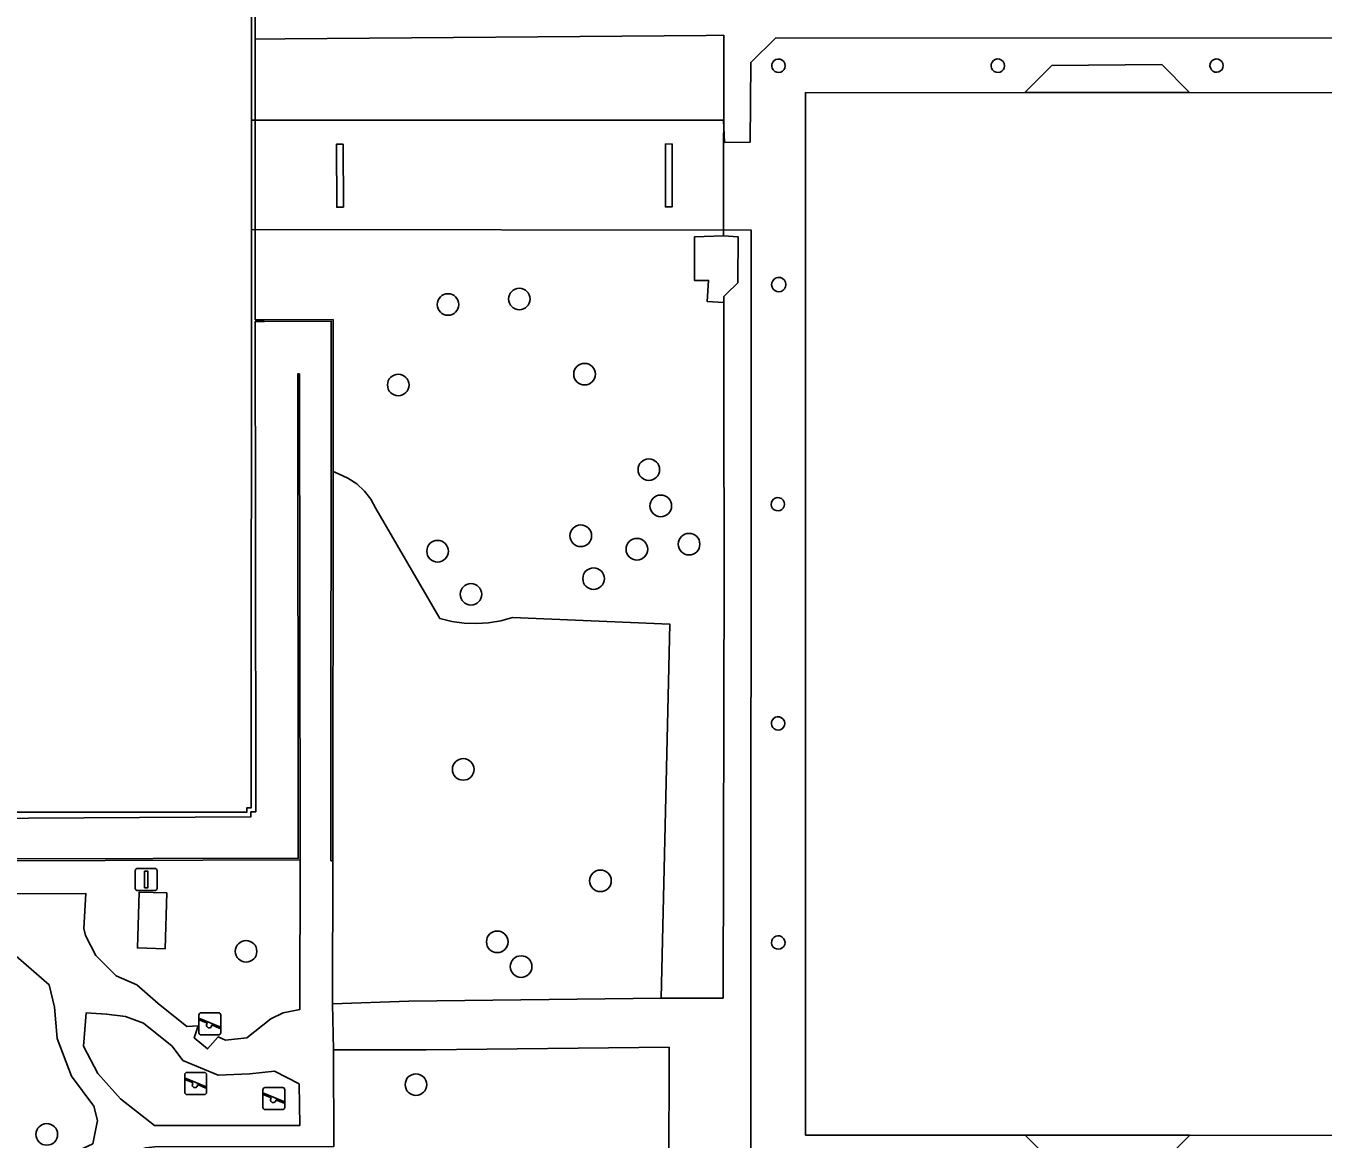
# Model space of a CAD drawing. Extents: x 161477 to 163040, y 383680 to 384871.
# Drawn here: x 161983.4 to 162042.1, y 384397.2 to 384447.5 of the extents above; entities that cross this region are included whole.
import ezdxf

# ---------------------------------------------------------------- set-up
doc = ezdxf.new("R2010")
doc.units = 0
for name, color, linetype in [('IMGEO_Boom', 7, 'Continuous'), ('IMGEO_Dek', 7, 'Continuous'), ('IMGEO_Groenvoorziening', 7, 'Continuous'), ('IMGEO_Lichtmast', 7, 'Continuous'), ('IMGEO_Muur', 7, 'Continuous'), ('IMGEO_Pand', 7, 'Continuous'), ('IMGEO_Pijler', 7, 'Continuous'), ('IMGEO_Speelvoorziening', 7, 'Continuous'), ('IMGEO_Voetpad_gesloten', 7, 'Continuous'), ('IMGEO_Voetpad_open', 7, 'Continuous')]:
    doc.layers.add(name, color=color, linetype=linetype)

msp = doc.modelspace()

# ---------------------------------------------------------------- linework, layer by layer
at = {"layer": 'IMGEO_Boom'}
for centre in [(162005.77, 384435.17), (162002.54, 384434.92), (162008.72, 384431.77), (162000.29, 384431.28), (162011.63, 384427.45), (162012.17, 384425.81), (162008.55, 384424.46), (162013.45, 384424.08), (162002.07, 384423.76), (162011.09, 384423.85), (162009.13, 384422.52), (162003.58, 384421.81), (162003.23, 384413.89), (162009.44, 384408.85), (162004.77, 384406.09), (161993.4, 384405.66), (162005.85, 384404.97), (162001.09, 384399.63), (161984.38, 384397.38)]:
    msp.add_circle(centre, 0.489, dxfattribs=at)
at = {"layer": 'IMGEO_Dek'}
for points in [[(162016.214, 384442.257), (162015.054, 384442.255), (162015.016, 384443.265), (161993.643, 384443.253), (161993.64, 384438.307), (162016.268, 384438.277), (162016.246, 384396.013), (162017.388, 384394.875), (162106.902, 384394.881), (162107.988, 384395.951), (162108.014, 384445.858), (162106.924, 384446.971), (162017.382, 384446.986), (162016.244, 384445.862)], [(162105.571, 384424.666), (162105.581, 384397.327), (162036.109, 384397.35), (162028.657, 384397.34), (162018.726, 384397.348), (162018.715, 384444.502), (162028.652, 384444.512), (162036.096, 384444.512), (162095.634, 384444.493), (162100.47, 384444.483), (162105.539, 384444.489), (162105.549, 384433.398)]]:
    msp.add_lwpolyline(points, close=True, dxfattribs=at)
at = {"layer": 'IMGEO_Groenvoorziening'}
for points in [[(162015.032, 384430.271), (162015.028, 384432.626), (162015.024, 384435.009), (162014.266, 384435.058), (162014.335, 384436.01), (162013.69, 384436.013), (162013.704, 384437.989), (162015.01, 384438.026), (162015.01, 384438.279), (162015.021, 384447.101), (162014.229, 384447.095), (161995.171, 384446.937), (161993.81, 384446.926), (161993.817, 384438.308), (161993.82, 384434.232), (161994.216, 384434.233), (161997.34, 384434.236), (161997.338, 384427.371), (161997.579, 384427.262), (161998.013, 384427.067), (161998.409, 384426.805), (161998.758, 384426.482), (161999.051, 384426.108), (161999.28, 384425.691), (162002.176, 384420.71), (162002.717, 384420.58), (162003.267, 384420.505), (162003.823, 384420.486), (162004.377, 384420.522), (162004.925, 384420.614), (162005.462, 384420.759), (162012.581, 384420.458), (162012.183, 384403.539), (162014.989, 384403.543), (162015.043, 384423.022)], [(161997.507, 384439.324), (161997.491, 384442.167), (161997.791, 384442.169), (161997.807, 384439.326)], [(162012.389, 384442.182), (162012.689, 384442.181), (162012.684, 384439.334), (162012.384, 384439.335)], [(162012.581, 384420.458), (162005.462, 384420.759), (162004.925, 384420.614), (162004.377, 384420.522), (162003.823, 384420.486), (162003.267, 384420.505), (162002.717, 384420.58), (162002.176, 384420.71), (161999.28, 384425.691), (161999.051, 384426.108), (161998.758, 384426.482), (161998.409, 384426.805), (161998.013, 384427.067), (161997.579, 384427.262), (161997.338, 384427.371), (161997.332, 384409.755), (161997.318, 384403.282), (162000.762, 384403.402), (162012.183, 384403.539)], [(161995.843, 384409.795), (161982.617, 384409.76), (161982.672, 384408.264), (161982.775, 384408.264), (161986.141, 384408.282), (161986.057, 384406.695), (161986.14, 384406.376), (161986.602, 384405.469), (161987.522, 384404.552), (161988.454, 384404.142), (161989.429, 384403.297), (161990.724, 384402.26), (161991.23, 384402.286), (161991.05, 384401.748), (161991.653, 384401.248), (161992.144, 384401.796), (161992.467, 384401.638), (161993.442, 384401.75), (161994.523, 384402.603), (161995.073, 384402.881), (161995.837, 384403.033)], [(161988.486, 384405.816), (161988.565, 384408.342), (161989.814, 384408.302), (161989.735, 384405.777)], [(161986.463, 384396.953), (161986.679, 384398.005), (161986.512, 384398.656), (161985.494, 384400.02), (161984.857, 384401.715), (161984.737, 384403.135), (161984.487, 384404.143), (161983.1, 384405.354), (161981.912, 384406.296), (161980.819, 384406.608), (161980.067, 384406.576), (161979.599, 384405.456), (161979.083, 384403.778), (161978.262, 384402.087), (161978.302, 384400.74), (161978.855, 384399.259), (161979.96, 384397.351), (161981.554, 384396.23), (161983.546, 384395.881), (161984.97, 384396.263)], [(161995.827, 384397.787), (161995.806, 384399.661), (161994.683, 384400.244), (161993.571, 384400.122), (161992.139, 384400.063), (161990.546, 384400.721), (161990.049, 384401.373), (161988.765, 384402.418), (161987.946, 384402.705), (161987.08, 384402.824), (161986.167, 384402.881), (161986.043, 384401.368), (161986.693, 384400.13), (161987.711, 384398.994), (161989.254, 384397.787)]]:
    msp.add_lwpolyline(points, close=True, dxfattribs=at)
msp.add_lwpolyline([(162012.538, 384395.538), (162012.546, 384401.325), (162001.545, 384401.209), (161997.364, 384401.207), (161997.374, 384396.836)], dxfattribs=at)
at = {"layer": 'IMGEO_Lichtmast'}
for p, q in [((161988.385, 384408.51), (161988.385, 384409.31)), ((161988.385, 384409.31), (161988.385, 384408.51)), ((161988.485, 384409.41), (161989.275, 384409.41)), ((161989.275, 384409.41), (161988.485, 384409.41)), ((161989.375, 384409.31), (161989.375, 384408.51)), ((161989.375, 384408.51), (161989.375, 384409.31)), ((161989.275, 384408.41), (161988.485, 384408.41)), ((161988.485, 384408.41), (161989.275, 384408.41))]:
    msp.add_line(p, q, dxfattribs=at)
msp.add_lwpolyline([(161988.805, 384409.285), (161988.955, 384409.285), (161988.955, 384408.535), (161988.805, 384408.535), (161988.805, 384409.285)], dxfattribs=at)
for centre, start, end in [((161988.485, 384409.31), 90, 180), ((161988.485, 384409.31), 90, 180), ((161989.275, 384409.31), 0, 90), ((161989.275, 384409.31), 360, 90), ((161988.485, 384408.51), 180, 270), ((161988.485, 384408.51), 180, 270), ((161989.275, 384408.51), 270, 0), ((161989.275, 384408.51), 270, 0)]:
    msp.add_arc(centre, 0.1, start, end, dxfattribs=at)
at = {"layer": 'IMGEO_Muur'}
for points in [[(161993.646, 384449.531), (161993.645, 384446.925), (161993.643, 384443.253), (161993.64, 384438.308), (161993.628, 384412.148), (161993.428, 384412.148), (161993.441, 384411.959), (161979.645, 384411.954)], [(161981.026, 384411.675), (161993.619, 384411.75), (161993.618, 384411.97), (161993.838, 384411.971), (161993.828, 384424.718), (161993.82, 384434.155), (161994.239, 384434.155), (161997.254, 384434.16), (161997.242, 384409.755), (161997.332, 384409.755), (161997.338, 384427.371), (161997.34, 384434.236), (161994.216, 384434.233), (161993.82, 384434.232), (161993.817, 384438.308), (161993.81, 384446.926), (161993.808, 384449.532)]]:
    msp.add_lwpolyline(points, dxfattribs=at)
msp.add_lwpolyline([(161982.617, 384409.85), (161982.617, 384409.76), (161995.843, 384409.795), (161995.819, 384431.78), (161995.738, 384431.783), (161995.759, 384409.871)], close=True, dxfattribs=at)
at = {"layer": 'IMGEO_Pand'}
msp.add_lwpolyline([(161979.645, 384411.954), (161993.441, 384411.959), (161993.428, 384412.148), (161993.628, 384412.148), (161993.64, 384438.308), (161993.643, 384443.253), (161993.645, 384446.925), (161993.646, 384449.531)], dxfattribs=at)
msp.add_lwpolyline([(162105.571, 384424.666), (162095.676, 384424.666), (162095.634, 384444.493), (162036.096, 384444.512), (162034.843, 384445.775), (162029.864, 384445.73), (162028.652, 384444.512), (162018.715, 384444.502), (162018.726, 384397.348), (162028.657, 384397.34), (162029.911, 384396.093), (162034.886, 384396.126), (162036.109, 384397.35), (162105.581, 384397.327)], close=True, dxfattribs=at)
at = {"layer": 'IMGEO_Pijler'}
for points in [[(161997.791, 384442.169), (161997.491, 384442.167), (161997.507, 384439.324), (161997.807, 384439.326)], [(162012.689, 384442.181), (162012.389, 384442.182), (162012.384, 384439.335), (162012.684, 384439.334)]]:
    msp.add_lwpolyline(points, close=True, dxfattribs=at)
for centre, radius, start, end in [((162017.5, 384445.722), 0.305, 77.31024, 0.10342), ((162017.5, 384445.722), 0.305, 0.16658, 77.24708), ((162027.428, 384445.722), 0.306, 77.04284, 359.94776), ((162027.426, 384445.72), 0.308, 0.34712, 76.64349), ((162037.327, 384445.727), 0.301, 77.21481, 0.20046), ((162037.327, 384445.727), 0.3, 0.15305, 77.26222), ((162017.511, 384435.823), 0.325, 77.20059, 359.98665), ((162017.511, 384435.823), 0.325, 359.93304, 77.2542), ((162017.469, 384425.884), 0.301, 77.13873, 0.08543), ((162017.47, 384425.885), 0.3, 359.87592, 77.34824), ((162017.477, 384415.973), 0.303, 77.03109, 0.05128), ((162017.478, 384415.974), 0.302, 359.88742, 77.19494), ((162017.488, 384406.059), 0.305, 77.11762, 359.87298), ((162017.488, 384406.058), 0.305, 359.92656, 77.06404)]:
    msp.add_arc(centre, radius, start, end, dxfattribs=at)
at = {"layer": 'IMGEO_Speelvoorziening'}
for p, q in [((161991.265, 384401.98), (161991.265, 384402.78)), ((161991.265, 384402.78), (161991.265, 384401.98)), ((161991.365, 384402.88), (161992.155, 384402.88)), ((161992.155, 384402.88), (161991.365, 384402.88)), ((161992.255, 384402.78), (161992.255, 384401.98)), ((161992.255, 384401.98), (161992.255, 384402.78)), ((161991.648, 384402.408), (161991.309, 384402.545)), ((161991.334, 384402.605), (161992.21, 384402.252)), ((161992.186, 384402.192), (161991.846, 384402.329)), ((161992.155, 384401.88), (161991.365, 384401.88)), ((161991.365, 384401.88), (161992.155, 384401.88)), ((161990.625, 384399.28), (161990.625, 384400.08)), ((161990.625, 384400.08), (161990.625, 384399.28)), ((161991.008, 384399.708), (161990.669, 384399.845)), ((161990.694, 384399.905), (161991.57, 384399.552)), ((161990.725, 384400.18), (161991.515, 384400.18)), ((161991.515, 384400.18), (161990.725, 384400.18)), ((161991.615, 384400.08), (161991.615, 384399.28)), ((161991.615, 384399.28), (161991.615, 384400.08)), ((161991.515, 384399.18), (161990.725, 384399.18)), ((161990.725, 384399.18), (161991.515, 384399.18)), ((161991.546, 384399.492), (161991.206, 384399.629)), ((161994.165, 384398.6), (161994.165, 384399.4)), ((161994.165, 384399.4), (161994.165, 384398.6)), ((161994.234, 384399.225), (161995.11, 384398.872)), ((161994.265, 384399.5), (161995.055, 384399.5)), ((161995.055, 384399.5), (161994.265, 384399.5)), ((161995.155, 384399.4), (161995.155, 384398.6)), ((161995.155, 384398.6), (161995.155, 384399.4)), ((161994.548, 384399.028), (161994.209, 384399.165)), ((161995.086, 384398.812), (161994.746, 384398.949)), ((161995.055, 384398.5), (161994.265, 384398.5)), ((161994.265, 384398.5), (161995.055, 384398.5))]:
    msp.add_line(p, q, dxfattribs=at)
for centre, radius, start, end in [((161991.365, 384402.78), 0.1, 90, 180), ((161991.365, 384402.78), 0.1, 90, 180), ((161992.155, 384402.78), 0.1, 0, 90), ((161992.155, 384402.78), 0.1, 360, 90), ((161991.322, 384402.575), 0.0327, 68.07798, 248.07798), ((161991.727, 384402.318), 0.12, 130.99278, 5.16318), ((161992.198, 384402.222), 0.0327, 248.07798, 68.07798), ((161991.365, 384401.98), 0.1, 180, 270), ((161991.365, 384401.98), 0.1, 180, 270), ((161992.155, 384401.98), 0.1, 270, 0), ((161992.155, 384401.98), 0.1, 270, 0), ((161990.725, 384400.08), 0.1, 90, 180), ((161990.725, 384400.08), 0.1, 90, 180), ((161990.682, 384399.875), 0.0327, 68.07798, 248.07798), ((161991.515, 384400.08), 0.1, 0, 90), ((161991.515, 384400.08), 0.1, 360, 90), ((161990.725, 384399.28), 0.1, 180, 270), ((161990.725, 384399.28), 0.1, 180, 270), ((161991.087, 384399.618), 0.12, 130.99278, 5.16318), ((161991.515, 384399.28), 0.1, 270, 0), ((161991.515, 384399.28), 0.1, 270, 0), ((161991.558, 384399.522), 0.0327, 248.07798, 68.07798), ((161994.265, 384399.4), 0.1, 90, 180), ((161994.265, 384399.4), 0.1, 90, 180), ((161994.222, 384399.195), 0.0327, 68.07798, 248.07798), ((161995.055, 384399.4), 0.1, 0, 90), ((161995.055, 384399.4), 0.1, 360, 90), ((161994.265, 384398.6), 0.1, 180, 270), ((161994.265, 384398.6), 0.1, 180, 270), ((161994.627, 384398.938), 0.12, 130.99278, 5.16318), ((161995.055, 384398.6), 0.1, 270, 0), ((161995.055, 384398.6), 0.1, 270, 0), ((161995.098, 384398.842), 0.0327, 248.07798, 68.07798)]:
    msp.add_arc(centre, radius, start, end, dxfattribs=at)
at = {"layer": 'IMGEO_Voetpad_gesloten'}
for points in [[(162016.214, 384442.257), (162015.054, 384442.255), (162015.016, 384443.265), (161993.643, 384443.253), (161993.64, 384438.307), (162016.268, 384438.277), (162016.246, 384396.013), (162017.388, 384394.875), (162106.902, 384394.881), (162107.988, 384395.951), (162108.014, 384445.858), (162106.924, 384446.971), (162017.382, 384446.986), (162016.244, 384445.862)], [(162095.634, 384444.493), (162100.47, 384444.483), (162105.539, 384444.489), (162105.549, 384433.398), (162105.571, 384424.666), (162105.581, 384397.327), (162036.109, 384397.35), (162028.657, 384397.34), (162018.726, 384397.348), (162018.715, 384444.502), (162028.652, 384444.512), (162036.096, 384444.512)], [(162015.671, 384437.986), (162015.01, 384438.026), (162013.704, 384437.989), (162013.69, 384436.013), (162014.335, 384436.01), (162014.266, 384435.058), (162015.024, 384435.009), (162015.024, 384435.282), (162015.15, 384435.403), (162015.658, 384435.899), (162015.659, 384436.002)]]:
    msp.add_lwpolyline(points, close=True, dxfattribs=at)
at = {"layer": 'IMGEO_Voetpad_open'}
for points in [[(161993.808, 384449.532), (161993.81, 384446.926), (161995.171, 384446.937), (162014.229, 384447.095), (162015.021, 384447.101), (162015.01, 384438.279), (162015.01, 384438.026), (162015.671, 384437.986), (162015.659, 384436.002), (162015.658, 384435.899), (162015.15, 384435.403), (162015.024, 384435.282), (162015.024, 384435.009), (162015.028, 384432.626), (162015.032, 384430.271), (162015.043, 384423.022), (162014.989, 384403.543), (162012.183, 384403.539), (162000.762, 384403.402), (161997.318, 384403.282), (161997.364, 384401.207), (162001.545, 384401.209), (162012.546, 384401.325), (162012.538, 384395.538)], [(161982.178, 384394.966), (161984.218, 384394.91), (161985.664, 384395.427), (161987.572, 384396.311), (161988.865, 384396.764), (161989.276, 384396.816), (161997.374, 384396.836), (161997.364, 384401.207), (161997.318, 384403.282), (161997.332, 384409.755), (161997.242, 384409.755), (161997.254, 384434.16), (161994.239, 384434.155), (161993.82, 384434.155), (161993.828, 384424.718), (161993.838, 384411.971), (161993.618, 384411.97), (161993.619, 384411.75), (161981.026, 384411.675)], [(161982.617, 384409.85), (161995.759, 384409.871), (161995.738, 384431.783), (161995.819, 384431.78), (161995.843, 384409.795), (161995.837, 384403.033), (161995.073, 384402.881), (161994.523, 384402.603), (161993.442, 384401.75), (161992.467, 384401.638), (161992.144, 384401.796), (161991.653, 384401.248), (161991.05, 384401.748), (161991.23, 384402.286), (161990.724, 384402.26), (161989.429, 384403.297), (161988.454, 384404.142), (161987.522, 384404.552), (161986.602, 384405.469), (161986.14, 384406.376), (161986.057, 384406.695), (161986.141, 384408.282), (161982.775, 384408.264)]]:
    msp.add_lwpolyline(points, dxfattribs=at)
for points in [[(162105.581, 384397.327), (162036.109, 384397.35), (162034.886, 384396.126), (162029.911, 384396.093), (162028.657, 384397.34), (162018.726, 384397.348), (162018.715, 384444.502), (162028.652, 384444.512), (162029.864, 384445.73), (162034.843, 384445.775), (162036.096, 384444.512), (162095.634, 384444.493), (162095.676, 384424.666), (162105.571, 384424.666)], [(161989.814, 384408.302), (161988.565, 384408.342), (161988.486, 384405.816), (161989.735, 384405.777)], [(161986.463, 384396.953), (161984.97, 384396.263), (161983.546, 384395.881), (161981.554, 384396.23), (161979.96, 384397.351), (161978.855, 384399.259), (161978.302, 384400.74), (161978.262, 384402.087), (161979.083, 384403.778), (161979.599, 384405.456), (161980.067, 384406.576), (161980.819, 384406.608), (161981.912, 384406.296), (161983.1, 384405.354), (161984.487, 384404.143), (161984.737, 384403.135), (161984.857, 384401.715), (161985.494, 384400.02), (161986.512, 384398.656), (161986.679, 384398.005)], [(161995.827, 384397.787), (161989.254, 384397.787), (161987.711, 384398.994), (161986.693, 384400.13), (161986.043, 384401.368), (161986.167, 384402.881), (161987.08, 384402.824), (161987.946, 384402.705), (161988.765, 384402.418), (161990.049, 384401.373), (161990.546, 384400.721), (161992.139, 384400.063), (161993.571, 384400.122), (161994.683, 384400.244), (161995.806, 384399.661)]]:
    msp.add_lwpolyline(points, close=True, dxfattribs=at)
for centre, radius, start, end in [((162017.5, 384445.722), 0.305, 77.31024, 0.10342), ((162017.5, 384445.722), 0.305, 0.16658, 77.24708), ((162027.428, 384445.722), 0.306, 77.04284, 359.94776), ((162027.426, 384445.72), 0.308, 0.34712, 76.64349), ((162037.327, 384445.727), 0.301, 77.21481, 0.20046), ((162037.327, 384445.727), 0.3, 0.15305, 77.26222), ((162017.511, 384435.823), 0.325, 77.20059, 359.98665), ((162017.511, 384435.823), 0.325, 359.93304, 77.2542), ((162017.469, 384425.884), 0.301, 77.13873, 0.08543), ((162017.47, 384425.885), 0.3, 359.87592, 77.34824), ((162017.477, 384415.973), 0.303, 77.03109, 0.05128), ((162017.478, 384415.974), 0.302, 359.88742, 77.19494), ((162017.488, 384406.059), 0.305, 77.11762, 359.87298), ((162017.488, 384406.058), 0.305, 359.92656, 77.06404)]:
    msp.add_arc(centre, radius, start, end, dxfattribs=at)

doc.saveas('drawing.dxf')
